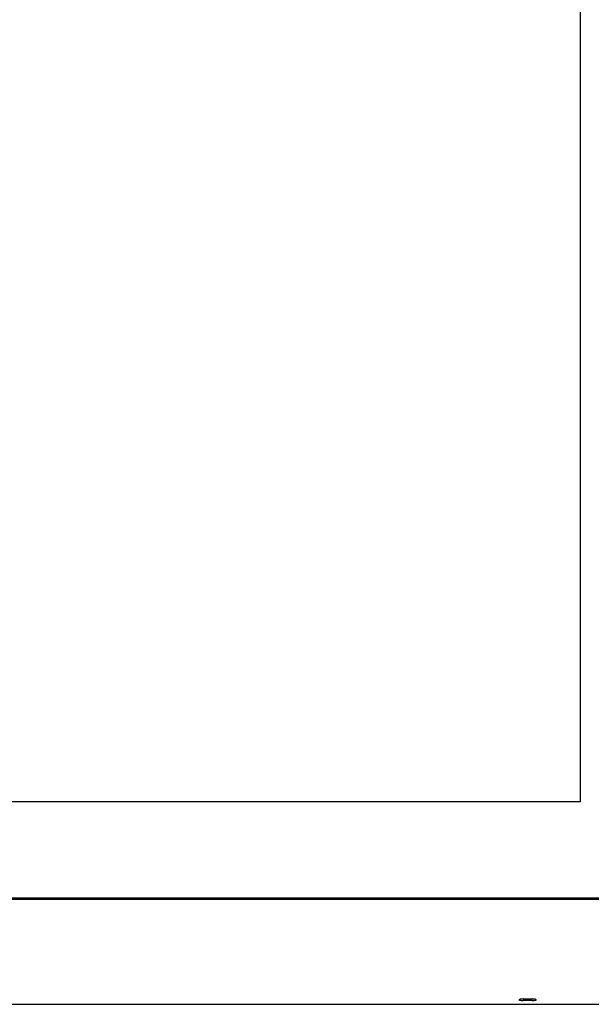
# Model space of a CAD drawing. Header units: inches. Extents: x 24 to 1128, y -69 to 748.
# Tile 499 of 656: x 660 to 726, y 162 to 275. Entities that reach past the tile are written whole.
import ezdxf

# ---------------------------------------------------------------- set-up
doc = ezdxf.new("R2010")
doc.units = ezdxf.units.IN
doc.header["$LTSCALE"] = 32
doc.header["$MEASUREMENT"] = 0
doc.layers.add('Visible (ANSI)', color=7, linetype='Continuous', lineweight=30)

msp = doc.modelspace()

# ---------------------------------------------------------------- linework, layer by layer
at = {"layer": 'Visible (ANSI)'}
for p, q in [((724.28063, 331.23367), (724.28063, 185.36817)), ((724.28063, 185.36817), (497.28063, 185.36817)), ((730.78063, 174.23367), (490.78063, 174.23367)), ((492.78063, 174.23367), (728.78063, 174.23367)), ((728.28063, 174.36817), (493.28063, 174.36817)), ((491.36313, 162.23367), (730.19813, 162.23367)), ((717.78063, 162.84017), (718.78063, 162.84017)), ((718.78063, 162.6735), (717.78063, 162.6735))]:
    msp.add_line(p, q, dxfattribs=at)
for centre, major_axis in [((717.78063, 162.75684), (-0.5, 0)), ((718.78063, 162.75684), (0.5, 0))]:
    msp.add_ellipse(centre, major_axis=major_axis, ratio=0.166666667, start_param=4.71238898, end_param=7.853981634, dxfattribs=at)

doc.saveas('drawing.dxf')
